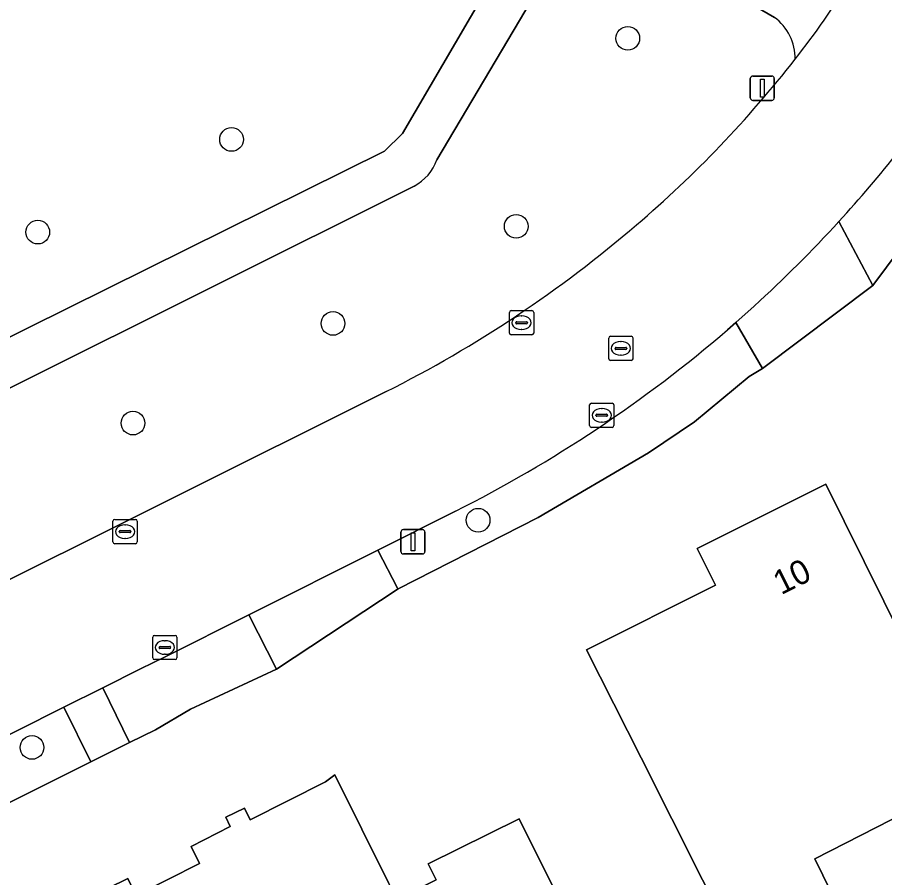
# Model space of a CAD drawing. Extents: x 157320 to 158835, y 386650 to 388491.
# Drawn here: x 158357.09 to 158392.88, y 387106.4 to 387141.88 of the extents above; entities that cross this region are included whole.
import ezdxf

# ---------------------------------------------------------------- set-up
doc = ezdxf.new("R2010")
doc.units = 0
for name, color, linetype in [('IMGEO_Berm_groen', 7, 'Continuous'), ('IMGEO_Boom', 7, 'Continuous'), ('IMGEO_Erf', 7, 'Continuous'), ('IMGEO_Groenvoorziening', 7, 'Continuous'), ('IMGEO_Kolk', 7, 'Continuous'), ('IMGEO_Lichtmast', 7, 'Continuous'), ('IMGEO_Pand', 7, 'Continuous'), ('IMGEO_Pand_nummerreeks', 7, 'Continuous'), ('IMGEO_Rijbaan_lokaal_gesloten', 7, 'Continuous'), ('IMGEO_Rioolput', 7, 'Continuous'), ('IMGEO_Voetpad_halfverhard', 7, 'Continuous'), ('IMGEO_Voetpad_open', 7, 'Continuous')]:
    doc.layers.add(name, color=color, linetype=linetype)

msp = doc.modelspace()

# ---------------------------------------------------------------- linework, layer by layer
at = {"layer": 'IMGEO_Berm_groen'}
for points in [[(158390.994, 387133.46), (158392.395, 387130.819), (158399.688, 387140.596)], [(158383.141, 387123.915), (158385.035, 387125.201), (158387.289, 387127.071), (158387.847, 387127.393), (158386.745, 387129.299), (158386.399, 387128.992)], [(158375.173, 387121.514), (158371.975, 387119.91), (158372.786, 387118.342), (158372.806, 387118.304), (158378.587, 387121.247), (158383.141, 387123.915)]]:
    msp.add_lwpolyline(points, dxfattribs=at)
for points in [[(158366.64, 387117.239), (158363.196, 387115.504), (158362.18, 387115.014), (158360.618, 387114.231), (158361.719, 387111.965), (158362.79, 387112.499), (158364.235, 387113.339), (158367.787, 387114.996)], [(158360.121, 387111.169), (158359.018, 387113.428), (158351.235, 387109.524), (158352.352, 387107.298)]]:
    msp.add_lwpolyline(points, close=True, dxfattribs=at)
for centre, radius, start, end in [((158350.393, 387170.615), 55.036, 317.5372, 325.5282), ((158350.225, 387171.132), 55.537, 296.6937, 310.644)]:
    msp.add_arc(centre, radius, start, end, dxfattribs=at)
at = {"layer": 'IMGEO_Boom'}
for centre in [(158382.283, 387141.016), (158365.933, 387136.848), (158377.68, 387133.262), (158357.935, 387133.023), (158370.12, 387129.258), (158361.865, 387125.147), (158376.107, 387121.139), (158357.699, 387111.768)]:
    msp.add_circle(centre, 0.489, dxfattribs=at)
at = {"layer": 'IMGEO_Erf'}
msp.add_lwpolyline([(158424.505, 387118.363), (158417.491, 387132.392), (158417.072, 387133.371), (158415.345, 387134.421), (158408.545, 387138.556), (158403.707, 387141.498), (158399.688, 387140.596), (158392.395, 387130.819), (158387.847, 387127.393), (158387.289, 387127.071), (158385.035, 387125.201), (158383.141, 387123.915), (158378.587, 387121.247), (158372.806, 387118.304), (158367.787, 387114.996), (158364.235, 387113.339), (158362.79, 387112.499), (158361.719, 387111.965), (158360.121, 387111.169), (158352.352, 387107.298)], dxfattribs=at)
for points in [[(158382.834, 387111.335), (158380.582, 387115.799), (158385.901, 387118.455), (158385.142, 387119.975), (158390.452, 387122.629), (158391.208, 387121.104), (158393.673, 387116.132), (158397.293, 387117.927), (158399.535, 387113.459), (158400.1, 387112.333), (158390.003, 387107.165), (158390.669, 387105.829), (158386.638, 387103.795)], [(158376.677, 387101.698), (158362.524, 387094.667), (158359.905, 387099.926), (158357.677, 387104.401), (158361.647, 387106.367), (158361.991, 387105.662), (158364.608, 387106.974), (158364.272, 387107.675), (158365.869, 387108.502), (158365.699, 387108.887), (158366.47, 387109.266), (158366.703, 387108.785), (158369.815, 387110.353), (158370.198, 387110.637), (158372.428, 387106.159), (158372.757, 387105.499), (158374.375, 387106.308), (158374.051, 387106.962), (158377.798, 387108.817), (158380.035, 387104.346), (158381.958, 387100.503), (158378.19, 387098.652)]]:
    msp.add_lwpolyline(points, close=True, dxfattribs=at)
at = {"layer": 'IMGEO_Groenvoorziening'}
for points in [[(158341.211, 387120.994), (158372.239, 387136.366), (158372.986, 387137.096), (158377.983, 387145.647)], [(158388.333, 387141.883), (158382.291, 387145.399)], [(158379.52, 387144.634), (158374.404, 387136.009)], [(158373.466, 387134.925), (158340.299, 387118.378), (158338.764, 387117.612)], [(158344.237, 387113.122), (158345.258, 387113.573), (158345.491, 387113.071), (158372.312, 387126.443)]]:
    msp.add_lwpolyline(points, dxfattribs=at)
for centre, radius, start, end in [((158387.127, 387140.21), 2.062, 358.5061, 54.2252), ((158352.052, 387169.19), 47.14, 310.4701, 321.9811), ((158372.59, 387136.631), 1.918, 297.1877, 341.0721), ((158349.409, 387172.02), 51.008, 296.6794, 310.6649)]:
    msp.add_arc(centre, radius, start, end, dxfattribs=at)
at = {"layer": 'IMGEO_Kolk'}
for p, q in [((158377.474, 387129.786), (158378.326, 387129.786)), ((158377.399, 387128.86), (158377.399, 387129.712)), ((158377.887, 387129.566), (158377.912, 387129.566)), ((158378.4, 387129.712), (158378.4, 387128.86)), ((158377.658, 387129.28), (158377.658, 387129.292)), ((158378.096, 387129.243), (158377.698, 387129.243)), ((158377.701, 387129.329), (158378.099, 387129.329)), ((158378.142, 387129.292), (158378.142, 387129.28)), ((158378.326, 387128.786), (158377.474, 387128.786)), ((158377.91, 387129.006), (158377.885, 387129.006)), ((158380.71, 387125.043), (158380.71, 387125.895)), ((158380.785, 387125.969), (158381.637, 387125.969)), ((158381.711, 387125.895), (158381.711, 387125.043)), ((158380.969, 387125.463), (158380.969, 387125.475)), ((158381.012, 387125.512), (158381.41, 387125.512)), ((158381.198, 387125.749), (158381.223, 387125.749)), ((158381.453, 387125.475), (158381.453, 387125.463)), ((158381.407, 387125.426), (158381.009, 387125.426)), ((158381.221, 387125.189), (158381.196, 387125.189)), ((158381.637, 387124.969), (158380.785, 387124.969)), ((158361.115, 387121.171), (158361.967, 387121.171)), ((158361.04, 387120.245), (158361.04, 387121.097)), ((158361.528, 387120.951), (158361.553, 387120.951)), ((158362.041, 387121.097), (158362.041, 387120.245)), ((158361.299, 387120.665), (158361.299, 387120.677)), ((158361.737, 387120.628), (158361.339, 387120.628)), ((158361.342, 387120.714), (158361.74, 387120.714)), ((158361.783, 387120.677), (158361.783, 387120.665)), ((158361.967, 387120.171), (158361.115, 387120.171)), ((158361.551, 387120.391), (158361.526, 387120.391)), ((158362.68, 387115.464), (158362.68, 387116.316)), ((158362.755, 387116.39), (158363.607, 387116.39)), ((158363.168, 387116.17), (158363.193, 387116.17)), ((158363.681, 387116.316), (158363.681, 387115.464)), ((158362.939, 387115.884), (158362.939, 387115.896)), ((158363.377, 387115.847), (158362.979, 387115.847)), ((158362.982, 387115.933), (158363.38, 387115.933)), ((158363.423, 387115.896), (158363.423, 387115.884)), ((158363.191, 387115.61), (158363.166, 387115.61)), ((158363.607, 387115.39), (158362.755, 387115.39))]:
    msp.add_line(p, q, dxfattribs=at)
for points in [[(158377.474, 387129.786), (158378.326, 387129.786)], [(158377.399, 387128.86), (158377.399, 387129.712)], [(158378.4, 387129.712), (158378.4, 387128.86)], [(158378.326, 387128.786), (158377.474, 387128.786)], [(158380.71, 387125.043), (158380.71, 387125.895)], [(158380.785, 387125.969), (158381.637, 387125.969)], [(158381.711, 387125.895), (158381.711, 387125.043)], [(158381.637, 387124.969), (158380.785, 387124.969)], [(158361.115, 387121.171), (158361.967, 387121.171)], [(158361.04, 387120.245), (158361.04, 387121.097)], [(158362.041, 387121.097), (158362.041, 387120.245)], [(158361.967, 387120.171), (158361.115, 387120.171)], [(158362.68, 387115.464), (158362.68, 387116.316)], [(158362.755, 387116.39), (158363.607, 387116.39)], [(158363.681, 387116.316), (158363.681, 387115.464)], [(158363.607, 387115.39), (158362.755, 387115.39)]]:
    msp.add_lwpolyline(points, dxfattribs=at)
for centre, radius, start, end in [((158377.476, 387129.71), 0.0765, 91.552, 178.448), ((158377.476, 387129.71), 0.0765, 91.552, 178.448), ((158378.324, 387129.71), 0.0765, 1.552, 88.448), ((158378.324, 387129.71), 0.0765, 1.552, 88.448), ((158377.698, 387129.289), 0.0403, 85.8775, 175.7526), ((158377.695, 387129.279), 0.0366, 178.938, 274.7102), ((158378.099, 387129.286), 0.043, 264.8664, 352.4533), ((158378.103, 387129.291), 0.0386, 1.7309, 96.639), ((158377.476, 387128.862), 0.0765, 181.552, 268.448), ((158377.476, 387128.862), 0.0765, 181.552, 268.448), ((158378.324, 387128.862), 0.0765, 271.552, 358.448), ((158378.324, 387128.862), 0.0765, 271.552, 358.448), ((158380.787, 387125.893), 0.0765, 91.552, 178.448), ((158380.787, 387125.893), 0.0765, 91.552, 178.448), ((158381.635, 387125.893), 0.0765, 1.552, 88.448), ((158381.635, 387125.893), 0.0765, 1.552, 88.448), ((158381.009, 387125.472), 0.0403, 85.8775, 175.7526), ((158381.006, 387125.462), 0.0366, 178.938, 274.7102), ((158381.41, 387125.469), 0.043, 264.8664, 352.4533), ((158381.414, 387125.474), 0.0386, 1.7309, 96.639), ((158380.787, 387125.045), 0.0765, 181.552, 268.448), ((158380.787, 387125.045), 0.0765, 181.552, 268.448), ((158381.635, 387125.045), 0.0765, 271.552, 358.448), ((158381.635, 387125.045), 0.0765, 271.552, 358.448), ((158361.117, 387121.095), 0.0765, 91.552, 178.448), ((158361.117, 387121.095), 0.0765, 91.552, 178.448), ((158361.965, 387121.095), 0.0765, 1.552, 88.448), ((158361.965, 387121.095), 0.0765, 1.552, 88.448), ((158361.339, 387120.674), 0.0403, 85.8775, 175.7526), ((158361.336, 387120.664), 0.0366, 178.938, 274.7102), ((158361.74, 387120.671), 0.043, 264.8664, 352.4533), ((158361.744, 387120.676), 0.0386, 1.7309, 96.639), ((158361.117, 387120.247), 0.0765, 181.552, 268.448), ((158361.117, 387120.247), 0.0765, 181.552, 268.448), ((158361.965, 387120.247), 0.0765, 271.552, 358.448), ((158361.965, 387120.247), 0.0765, 271.552, 358.448), ((158362.757, 387116.314), 0.0765, 91.552, 178.448), ((158362.757, 387116.314), 0.0765, 91.552, 178.448), ((158363.605, 387116.314), 0.0765, 1.552, 88.448), ((158363.605, 387116.314), 0.0765, 1.552, 88.448), ((158362.979, 387115.893), 0.0403, 85.8775, 175.7526), ((158362.976, 387115.883), 0.0366, 178.938, 274.7102), ((158363.38, 387115.89), 0.043, 264.8664, 352.4533), ((158363.384, 387115.895), 0.0386, 1.7309, 96.639), ((158362.757, 387115.466), 0.0765, 181.552, 268.448), ((158362.757, 387115.466), 0.0765, 181.552, 268.448), ((158363.605, 387115.466), 0.0765, 271.552, 358.448), ((158363.605, 387115.466), 0.0765, 271.552, 358.448)]:
    msp.add_arc(centre, radius, start, end, dxfattribs=at)
for centre, major_axis, ratio, start_param, end_param in [((158377.886, 387129.286), (-0.387, 0.002), 0.722429, 4.712389, 7.853982), ((158377.911, 387129.286), (-0.39, 0.002), 0.717154, 1.570796, 4.712389), ((158381.197, 387125.469), (-0.387, 0.002), 0.722429, 4.712389, 7.853982), ((158381.222, 387125.469), (-0.39, 0.002), 0.717154, 1.570796, 4.712389), ((158361.527, 387120.671), (-0.387, 0.002), 0.722429, 4.712389, 7.853982), ((158361.552, 387120.671), (-0.39, 0.002), 0.717154, 1.570796, 4.712389), ((158363.167, 387115.89), (-0.387, 0.002), 0.722429, 4.712389, 7.853982), ((158363.192, 387115.89), (-0.39, 0.002), 0.717154, 1.570796, 4.712389)]:
    msp.add_ellipse(centre, major_axis=major_axis, ratio=ratio, start_param=start_param, end_param=end_param, dxfattribs=at)
at = {"layer": 'IMGEO_Lichtmast'}
for p, q in [((158387.44, 387139.459), (158388.23, 387139.459)), ((158388.23, 387139.459), (158387.44, 387139.459)), ((158387.34, 387138.559), (158387.34, 387139.359)), ((158387.34, 387139.359), (158387.34, 387138.559)), ((158388.33, 387139.359), (158388.33, 387138.559)), ((158388.33, 387138.559), (158388.33, 387139.359)), ((158388.23, 387138.459), (158387.44, 387138.459)), ((158387.44, 387138.459), (158388.23, 387138.459)), ((158372.922, 387119.85), (158372.922, 387120.65)), ((158372.922, 387120.65), (158372.922, 387119.85)), ((158373.022, 387120.75), (158373.812, 387120.75)), ((158373.812, 387120.75), (158373.022, 387120.75)), ((158373.912, 387120.65), (158373.912, 387119.85)), ((158373.912, 387119.85), (158373.912, 387120.65)), ((158373.812, 387119.75), (158373.022, 387119.75)), ((158373.022, 387119.75), (158373.812, 387119.75))]:
    msp.add_line(p, q, dxfattribs=at)
for points in [[(158387.76, 387139.334), (158387.91, 387139.334), (158387.91, 387138.584), (158387.76, 387138.584), (158387.76, 387139.334)], [(158373.342, 387120.625), (158373.492, 387120.625), (158373.492, 387119.875), (158373.342, 387119.875), (158373.342, 387120.625)]]:
    msp.add_lwpolyline(points, dxfattribs=at)
for centre, start, end in [((158387.44, 387139.359), 90, 180), ((158387.44, 387139.359), 90, 180), ((158388.23, 387139.359), 0, 90), ((158388.23, 387139.359), 360, 90), ((158387.44, 387138.559), 180, 270), ((158387.44, 387138.559), 180, 270), ((158388.23, 387138.559), 270, 0), ((158388.23, 387138.559), 270, 0), ((158373.022, 387120.65), 90, 180), ((158373.022, 387120.65), 90, 180), ((158373.812, 387120.65), 0, 90), ((158373.812, 387120.65), 360, 90), ((158373.022, 387119.85), 180, 270), ((158373.022, 387119.85), 180, 270), ((158373.812, 387119.85), 270, 0), ((158373.812, 387119.85), 270, 0)]:
    msp.add_arc(centre, 0.1, start, end, dxfattribs=at)
at = {"layer": 'IMGEO_Pand'}
for points in [[(158399.535, 387113.459), (158397.293, 387117.927), (158393.673, 387116.132), (158391.208, 387121.104), (158390.452, 387122.629), (158385.142, 387119.975), (158385.901, 387118.455), (158380.582, 387115.799), (158382.834, 387111.335), (158386.638, 387103.795), (158390.669, 387105.829), (158390.003, 387107.165), (158400.1, 387112.333)], [(158372.428, 387106.159), (158370.198, 387110.637), (158369.815, 387110.353), (158366.703, 387108.785), (158366.47, 387109.266), (158365.699, 387108.887), (158365.869, 387108.502), (158364.272, 387107.675), (158364.608, 387106.974), (158361.991, 387105.662), (158361.647, 387106.367), (158357.677, 387104.401), (158359.905, 387099.926), (158362.524, 387094.667), (158376.677, 387101.698), (158378.19, 387098.652), (158381.958, 387100.503), (158380.035, 387104.346), (158377.798, 387108.817), (158374.051, 387106.962), (158374.375, 387106.308), (158372.757, 387105.499)]]:
    msp.add_lwpolyline(points, close=True, dxfattribs=at)
at = {"layer": 'IMGEO_Rijbaan_lokaal_gesloten'}
for points in [[(158386.399, 387128.992), (158386.745, 387129.299), (158387.506, 387129.976)], [(158372.312, 387126.443), (158345.491, 387113.071), (158344.442, 387112.531), (158332.204, 387106.402), (158316.382, 387098.491), (158310.917, 387095.758), (158309.733, 387095.154), (158300.761, 387090.674), (158298.322, 387089.429), (158288.028, 387084.3)], [(158359.018, 387113.428), (158360.618, 387114.231), (158362.18, 387115.014), (158363.196, 387115.504), (158366.64, 387117.239), (158371.975, 387119.91), (158375.173, 387121.514)], [(158290.427, 387079.048), (158304.985, 387086.394), (158309.888, 387088.843), (158321.702, 387094.744), (158323.438, 387095.612), (158324.678, 387096.231), (158329.297, 387098.53), (158345.977, 387106.887), (158351.235, 387109.524), (158359.018, 387113.428)]]:
    msp.add_lwpolyline(points, dxfattribs=at)
for centre, radius, start, end in [((158359.098, 387163.728), 38.225, 321.9269, 327.9295), ((158352.052, 387169.19), 47.14, 310.4701, 321.9811), ((158350.393, 387170.615), 55.036, 317.5372, 325.5282), ((158349.409, 387172.02), 51.008, 296.6794, 310.6649), ((158350.342, 387170.67), 55.11, 312.4035, 317.5307), ((158350.225, 387171.132), 55.537, 296.6937, 310.644)]:
    msp.add_arc(centre, radius, start, end, dxfattribs=at)
at = {"layer": 'IMGEO_Rioolput'}
for p, q in [((158381.573, 387128.727), (158382.425, 387128.727)), ((158381.498, 387127.801), (158381.498, 387128.653)), ((158381.986, 387128.507), (158382.011, 387128.507)), ((158382.499, 387128.653), (158382.499, 387127.801)), ((158381.757, 387128.221), (158381.757, 387128.233)), ((158382.195, 387128.184), (158381.797, 387128.184)), ((158381.8, 387128.27), (158382.198, 387128.27)), ((158382.009, 387127.947), (158381.984, 387127.947)), ((158382.241, 387128.233), (158382.241, 387128.221)), ((158382.425, 387127.727), (158381.573, 387127.727))]:
    msp.add_line(p, q, dxfattribs=at)
for points in [[(158381.573, 387128.727), (158382.425, 387128.727)], [(158381.498, 387127.801), (158381.498, 387128.653)], [(158382.499, 387128.653), (158382.499, 387127.801)], [(158382.425, 387127.727), (158381.573, 387127.727)]]:
    msp.add_lwpolyline(points, dxfattribs=at)
for centre, radius, start, end in [((158381.575, 387128.651), 0.0765, 91.552, 178.448), ((158381.575, 387128.651), 0.0765, 91.552, 178.448), ((158382.423, 387128.651), 0.0765, 1.552, 88.448), ((158382.423, 387128.651), 0.0765, 1.552, 88.448), ((158381.797, 387128.23), 0.0403, 85.8775, 175.7526), ((158381.794, 387128.22), 0.0366, 178.938, 274.7102), ((158382.198, 387128.227), 0.043, 264.8664, 352.4533), ((158382.202, 387128.232), 0.0386, 1.7309, 96.639), ((158381.575, 387127.803), 0.0765, 181.552, 268.448), ((158381.575, 387127.803), 0.0765, 181.552, 268.448), ((158382.423, 387127.803), 0.0765, 271.552, 358.448), ((158382.423, 387127.803), 0.0765, 271.552, 358.448)]:
    msp.add_arc(centre, radius, start, end, dxfattribs=at)
for centre, major_axis, ratio, start_param, end_param in [((158381.985, 387128.227), (-0.387, 0.002), 0.722429, 4.712389, 7.853982), ((158382.01, 387128.227), (-0.39, 0.002), 0.717154, 1.570796, 4.712389)]:
    msp.add_ellipse(centre, major_axis=major_axis, ratio=ratio, start_param=start_param, end_param=end_param, dxfattribs=at)
at = {"layer": 'IMGEO_Voetpad_halfverhard'}
for points in [[(158335.894, 387172.422), (158377.225, 387148.341), (158377.238, 387148.348), (158382.296, 387145.409), (158382.291, 387145.399), (158388.333, 387141.883)], [(158377.983, 387145.647), (158372.986, 387137.096), (158372.239, 387136.366), (158341.211, 387120.994)], [(158374.404, 387136.009), (158379.52, 387144.634)], [(158338.591, 387121.801), (158340.299, 387118.378), (158373.466, 387134.925)]]:
    msp.add_lwpolyline(points, dxfattribs=at)
for centre, radius, start, end in [((158359.098, 387163.728), 38.225, 321.9269, 327.9295), ((158387.127, 387140.21), 2.062, 358.5061, 54.2252), ((158372.59, 387136.631), 1.918, 297.1877, 341.0721)]:
    msp.add_arc(centre, radius, start, end, dxfattribs=at)
at = {"layer": 'IMGEO_Voetpad_open'}
for points in [[(158392.395, 387130.819), (158390.994, 387133.46)], [(158387.506, 387129.976), (158386.745, 387129.299), (158387.847, 387127.393), (158392.395, 387130.819)]]:
    msp.add_lwpolyline(points, dxfattribs=at)
for points in [[(158372.806, 387118.304), (158372.786, 387118.342), (158371.975, 387119.91), (158366.64, 387117.239), (158367.787, 387114.996)], [(158360.618, 387114.231), (158359.018, 387113.428), (158360.121, 387111.169), (158361.719, 387111.965)]]:
    msp.add_lwpolyline(points, close=True, dxfattribs=at)
msp.add_arc((158350.342, 387170.67), 55.11, 312.4035, 317.5307, dxfattribs=at)

# ---------------------------------------------------------------- texts
at = {"layer": 'IMGEO_Pand_nummerreeks'}
msp.add_text('10', height=1, rotation=26.5564, dxfattribs=at).set_placement((158388.609, 387118.041))

doc.saveas('drawing.dxf')
